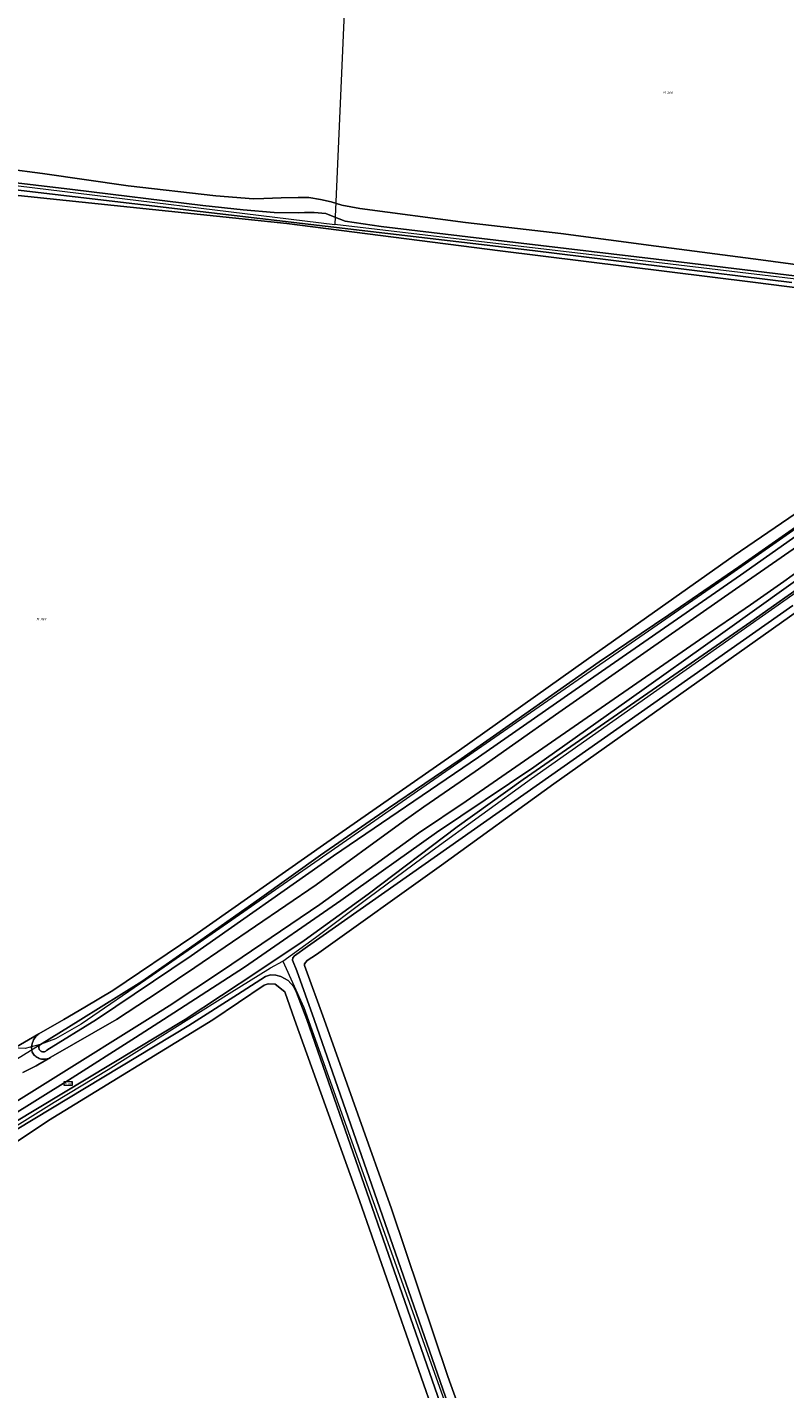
# Model space of a CAD drawing. Header units: metres. Extents: x 250001 to 257773, y 598992 to 609118.
# Tile 281 of 656: x 254026 to 254138, y 601445 to 601648. Entities that reach past the tile are written whole.
import ezdxf
from ezdxf.enums import TextEntityAlignment as Align
from ezdxf.lldxf.tags import DXFTag

# ---------------------------------------------------------------- set-up
doc = ezdxf.new("R2010")
doc.units = ezdxf.units.M
for name, color, linetype, lineweight in [('B-WE-GR-BOUWLAND-GV', 252, 'Continuous', 13), ('B-WE-GR-GROENVOORZIENING-GV', 252, 'Continuous', 18), ('B-WE-KG-GRENS_PERCEEL-G', 150, 'KG-PERCEEL', 18), ('B-WE-KG-GRENS_PERCEEL-S', 150, 'Continuous', 25), ('B-WE-OG-TERREIN_ERF-GV', 7, 'Continuous', 18), ('B-WE-OG-WATER-GV', 252, 'Continuous', 18), ('B-WE-OG-WATER_SLOOT-GV', 252, 'Continuous', 18), ('B-WE-VH-VERHARDING_GESLOTEN-GV', 252, 'Continuous', 18), ('B-WE-VW-VERKEERSTEKEN_BORD-S', 252, 'Continuous', 25), ('X-XX-AL-REFERENTIE-G', 7, 'Continuous', 18)]:
    doc.layers.add(name, color=color, linetype=linetype, lineweight=lineweight)
doc.styles.add('NLCS-ISO', font='NLCS-ISO.ttf')
doc.styles.get("Standard").update_dxf_attribs({"font": 'NLCS-ISO.ttf'})
tags = doc.linetypes.add('KG-PERCEEL', pattern='A,5.5,-2,["P",Standard,S=1.8,R=0,X=-0.5,Y=-0.9],-2,5.5,-2,[5,NLCS.SHX,S=0.75,R=0,X=0,Y=0],-2', length=19).pattern_tags.tags
tags[6] = DXFTag(74, 10)

# ---------------------------------------------------------------- blocks, each defined once
blk = doc.blocks.new('SKG-PERCEELNUMMER-SO')
at = {"style": 'NLCS-ISO', "oblique": 10, "flags": 1}
blk.add_attdef('GEMEENTECODE', text='', height=1.8, dxfattribs=at).set_placement((0, 2.6), align=Align.MIDDLE_CENTER)
at = {"style": 'NLCS-ISO', "oblique": 10}
blk.add_attdef('SECTIE', text='', height=1.8, dxfattribs=at).set_placement((-0.5, 0), align=Align.MIDDLE_RIGHT)
blk.add_attdef('PERCEELNUMMER', text='', height=1.8, dxfattribs=at).set_placement((0.5, 0), align=Align.MIDDLE_LEFT)
blk = doc.blocks.new('BS2021-132-Xref-KAD-20210617')
at = {"layer": 'B-WE-KG-GRENS_PERCEEL-G', "flags": 128}
for points in [[(254073.38, 601664.57), (254071.372, 601618.342)], [(253857.5, 601640.812), (253859.424, 601642.109), (253863.774, 601643.507), (253868.746, 601643.663), (253882.108, 601641.954), (253920.172, 601637.137), (254024.27, 601624.086), (254071.372, 601618.342)], [(254027.5, 601496.25), (254025.266, 601495.687), (254023.296, 601495.75), (254021.406, 601496.437), (254019.296, 601497.562), (254017.218, 601499.312), (254000.016, 601515.687), (253982.14, 601532.75), (253948.938, 601562.812), (253909.094, 601597.312), (253875.938, 601625.375), (253857.5, 601640.812)], [(254157.202, 601607.304), (254157.09, 601607.39), (254153.24, 601608.62), (254117.996, 601612.831), (254071.372, 601618.342)], [(254170.484, 601594.375), (254129.782, 601565.937), (254092.578, 601540.187), (254044.156, 601506.562), (254033.594, 601499.312), (254029.782, 601497.125), (254027.5, 601496.25)], [(254063.626, 601508.687), (254068.468, 601512.187), (254076.25, 601518.062), (254085.844, 601525.125), (254100.64, 601535.875), (254121.812, 601550.812), (254138.172, 601562.312), (254152.188, 601572.187), (254159.094, 601577.375), (254173.282, 601587.875), (254175.188, 601589.355)], [(253904.572, 601406.224), (253906.954, 601407.687), (253916.766, 601413.75), (253931.828, 601423), (253940.844, 601428.5), (253947.968, 601434.062), (253958.234, 601440.875), (253977.828, 601453.687), (253997.016, 601466.375), (254010.86, 601475.687), (254019.188, 601481.25), (254029.562, 601487.687), (254037.626, 601492.562), (254055.626, 601503.875), (254061.766, 601507.687), (254063.626, 601508.687)], [(254063.626, 601508.687), (254066.742, 601501.776), (254102.848, 601400.68), (254138.472, 601297.658), (254156.284, 601246.629), (254154.84, 601245.185), (254124.992, 601228.335), (254090.33, 601210.042), (254091.294, 601205.228), (254122.104, 601115.204), (254129.806, 601091.133), (254118.076, 601086.539)], [(254007.184, 601483.713), (254027.5, 601496.25)]]:
    blk.add_lwpolyline(points, dxfattribs=at)
at = {"layer": 'B-WE-KG-GRENS_PERCEEL-S', "xscale": 0.2, "yscale": 0.2, "zscale": 0.2}
for p, values in [((254120.71, 601637.969), {'PERCEELNUMMER': '266', 'SECTIE': 'M'}), ((254027.432, 601559.585), {'PERCEELNUMMER': '269', 'SECTIE': 'M'})]:
    blk.add_blockref('SKG-PERCEELNUMMER-SO', p, dxfattribs=at).add_auto_attribs(values)
blk = doc.blocks.new('SIE-WEG_VERKEERSBORD_STRAATNAAM-SO')
at = {"color": 0, "linetype": 'ByBlock', "lineweight": 18}
blk.add_lwpolyline([(-3.2, -1.2), (3.2, -1.2), (3.2, 1.2), (-3.2, 1.2)], close=True, dxfattribs=at)
at = {"color": 0, "linetype": 'ByBlock', "lineweight": 18, "style": 'NLCS-ISO'}
blk.add_text('straat', height=1.5, dxfattribs=at).set_placement((0, 0.2), align=Align.MIDDLE_CENTER)
blk = doc.blocks.new('BS2021-132-Xref-BGT-GRIJS-20210617-aangepast')
at = {"layer": 'B-WE-GR-BOUWLAND-GV', "flags": 128}
for points in [[(254147.964, 601607.921), (254133.544, 601609.773), (254095.973, 601614.403), (254064.223, 601618.504), (254020.831, 601623.002)], [(254022.419, 601495.01), (254027.316, 601497.858), (254031, 601500), (254034.136, 601501.816), (254038.319, 601504.32), (254050.387, 601512.43), (254069.68, 601526.013), (254089.893, 601540.065), (254108.743, 601553.475), (254130.764, 601569.057), (254147.992, 601580.807)], [(254140.234, 601560.761), (254103.956, 601535.079), (254087.209, 601522.979), (254068.621, 601509.689), (254067.229, 601508.791), (254066.825, 601508.297), (254066.825, 601508.028), (254069.756, 601500), (254079.774, 601471.782), (254088.188, 601446.839), (254098.407, 601418.453), (254131.348, 601323.071), (254158.101, 601245.811)], [(254091.538, 601425.691), (254075.002, 601473.051), (254065.359, 601500), (254063.889, 601504.107), (254062.458, 601505.24), (254061.42, 601505.277), (254060.813, 601505.117), (254053.186, 601499.957), (254028.753, 601484.979), (254005.223, 601469.251), (254000, 601465.743), (253982.897, 601454.255), (253966.04, 601443.474)]]:
    blk.add_lwpolyline(points, dxfattribs=at)
at = {"layer": 'B-WE-GR-GROENVOORZIENING-GV', "flags": 128}
for points in [[(254140.678, 601566.966), (254138.191, 601565.214), (254135.698, 601563.468), (254133.202, 601561.729), (254130.7, 601559.997), (254128.346, 601558.375), (254090.877, 601532.492), (254090.872, 601532.5), (254083.802, 601527.706), (254069.094, 601517.087), (254054.625, 601507.292), (254046.692, 601502.034), (254043.45, 601500), (254029.828, 601491.454), (254011.515, 601480.049), (254008.068, 601477.836), (254000, 601472.229), (253967.907, 601451.288), (253951.909, 601440.977)], [(253947.877, 601436.208), (253966.215, 601447.854), (253983.202, 601459.321), (254000, 601470.375), (254003.055, 601472.385), (254018.218, 601482.591), (254031.697, 601490.943), (254041.697, 601497.307), (254045.87, 601500), (254057.916, 601507.775), (254072.261, 601517.706), (254086.479, 601527.806), (254100.976, 601537.533), (254115.178, 601547.615), (254129.087, 601557.545), (254143.604, 601567.938)], [(254024.91, 601492.104), (254026.318, 601492.815), (254026.893, 601493.096), (254027.163, 601493.253), (254029.017, 601494.324), (254028.725, 601494.189), (254028.555, 601494.136), (254028.381, 601494.098), (254028.205, 601494.076), (254028.028, 601494.07), (254027.85, 601494.08), (254027.674, 601494.107), (254027.502, 601494.148), (254027.334, 601494.205), (254027.171, 601494.277), (254027.016, 601494.364), (254026.869, 601494.464), (254026.732, 601494.576), (254026.606, 601494.701), (254026.491, 601494.837), (254026.389, 601494.982), (254026.3, 601495.136), (254026.295, 601495.156), (254026.257, 601495.357), (254026.235, 601495.56), (254026.228, 601495.764), (254026.238, 601495.968), (254026.264, 601496.17), (254026.305, 601496.37), (254026.362, 601496.566), (254026.434, 601496.756), (254026.521, 601496.941), (254026.622, 601497.118), (254026.737, 601497.287), (254026.865, 601497.446), (254027.004, 601497.595), (254027.155, 601497.733), (254027.316, 601497.858), (254022.419, 601495.01)]]:
    blk.add_lwpolyline(points, dxfattribs=at)
at = {"layer": 'B-WE-OG-TERREIN_ERF-GV', "flags": 128}
blk.add_lwpolyline([(254011.871, 601628.029), (254027.842, 601625.951), (254040.577, 601624.099), (254053.656, 601622.584), (254059.252, 601622.172), (254060.775, 601622.217), (254063.38, 601622.31), (254065.898, 601622.375), (254067.478, 601622.371), (254069.203, 601622.082), (254070.828, 601621.706), (254072.395, 601621.214), (254075.063, 601620.701), (254090.781, 601618.656), (254104.962, 601617.024), (254119.198, 601615.09), (254134.731, 601613.085), (254147.252, 601611.409)], dxfattribs=at)
at = {"layer": 'B-WE-OG-WATER-GV', "flags": 128}
for points in [[(254022.973, 601623.619), (254088.532, 601615.919), (254100.784, 601614.467), (254139.387, 601609.724)], [(254146.324, 601609.893), (254122.934, 601612.727), (254095.319, 601616.01), (254078.258, 601618.03), (254072.903, 601618.83), (254071.116, 601619.522), (254069.986, 601619.994), (254068.281, 601620.134), (254066.832, 601620.141), (254065.874, 601620.091), (254062.324, 601620.116), (254057.724, 601620.508), (254051.712, 601621.187), (254032.297, 601623.534), (254009.566, 601626.208)], [(254143.904, 601576.039), (254131.493, 601567.381), (254121.064, 601560.246), (254110.705, 601553.22), (254098.284, 601544.522), (254090.161, 601538.787), (254079.326, 601531.471), (254069.234, 601524.435), (254060.148, 601517.944), (254049.241, 601510.245), (254042.601, 601505.671), (254033.547, 601500), (254027.406, 601496.16), (254027.386, 601496.126), (254027.344, 601496.034), (254027.317, 601495.936), (254027.306, 601495.835), (254027.311, 601495.734), (254027.332, 601495.634), (254027.367, 601495.54), (254027.418, 601495.451), (254027.481, 601495.372), (254027.557, 601495.304), (254027.642, 601495.248), (254027.734, 601495.207), (254027.832, 601495.18), (254027.933, 601495.17), (254028.034, 601495.175), (254028.134, 601495.196), (254028.229, 601495.232), (254028.317, 601495.283), (254028.395, 601495.347), (254028.463, 601495.422), (254035.867, 601500), (254049.952, 601509.448), (254071.147, 601524.363), (254092.743, 601539.056), (254111.015, 601551.778), (254131.737, 601566.132), (254150.209, 601579.199)], [(254167.46, 601583.286), (254133.255, 601559.189), (254099.396, 601535.708), (254089.544, 601528.685), (254076.296, 601518.645), (254066.778, 601511.73), (254059.908, 601507.151), (254049.075, 601500), (254023.476, 601484.576), (254014.647, 601478.498), (254000, 601469.12), (253981.961, 601456.52), (253948.794, 601435.125)], [(253949.369, 601434.233), (253982.553, 601455.638), (254000, 601467.854), (254015.237, 601477.609), (254024.054, 601483.679), (254049.626, 601499.087), (254056.851, 601503.702), (254061.042, 601506.399), (254061.763, 601506.64), (254062.59, 601506.593), (254063.302, 601506.412), (254064.409, 601505.802), (254065.231, 601504.837), (254065.666, 601504.017), (254067.174, 601500), (254090.281, 601433.44)], [(254143.947, 601283.802), (254131.248, 601320.031), (254092.879, 601429.297), (254068.271, 601500), (254065.671, 601507.216), (254065.055, 601508.845), (254065.118, 601509.195), (254065.34, 601509.488), (254067.28, 601510.866), (254139.494, 601561.638)]]:
    blk.add_lwpolyline(points, dxfattribs=at)
at = {"layer": 'B-WE-OG-WATER_SLOOT-GV', "flags": 128}
for points in [[(254020.831, 601623.002), (254064.223, 601618.504), (254095.973, 601614.403), (254133.544, 601609.773), (254147.964, 601607.921)], [(254147.252, 601611.409), (254134.731, 601613.085), (254119.198, 601615.09), (254104.962, 601617.024), (254090.781, 601618.656), (254075.063, 601620.701), (254072.395, 601621.214), (254070.828, 601621.706), (254069.203, 601622.082), (254067.478, 601622.371), (254065.898, 601622.375), (254063.38, 601622.31), (254060.775, 601622.217), (254059.252, 601622.172), (254053.656, 601622.584), (254040.577, 601624.099), (254027.842, 601625.951), (254011.871, 601628.029)], [(254009.566, 601626.208), (254032.297, 601623.534), (254051.712, 601621.187), (254057.724, 601620.508), (254062.324, 601620.116), (254065.874, 601620.091), (254066.832, 601620.141), (254068.281, 601620.134), (254069.986, 601619.994), (254071.116, 601619.522), (254072.903, 601618.83), (254078.258, 601618.03), (254095.319, 601616.01), (254122.934, 601612.727), (254146.324, 601609.893)], [(254139.387, 601609.724), (254100.784, 601614.467), (254088.532, 601615.919), (254022.973, 601623.619)], [(254147.992, 601580.807), (254130.764, 601569.057), (254108.743, 601553.475), (254089.893, 601540.065), (254069.68, 601526.013), (254050.387, 601512.43), (254038.319, 601504.32), (254034.136, 601501.816), (254031, 601500), (254027.316, 601497.858), (254027.155, 601497.733), (254027.004, 601497.595), (254026.865, 601497.446), (254026.737, 601497.287), (254026.622, 601497.118), (254026.521, 601496.941), (254026.434, 601496.756), (254026.362, 601496.566), (254026.305, 601496.37), (254026.264, 601496.17), (254026.238, 601495.968), (254026.228, 601495.764), (254026.235, 601495.56), (254026.257, 601495.357), (254026.295, 601495.156), (254026.3, 601495.136), (254026.389, 601494.982), (254026.491, 601494.837), (254026.606, 601494.701), (254026.732, 601494.576), (254026.869, 601494.464), (254027.016, 601494.364), (254027.171, 601494.277), (254027.334, 601494.205), (254027.502, 601494.148), (254027.674, 601494.107), (254027.85, 601494.08), (254028.028, 601494.07), (254028.205, 601494.076), (254028.381, 601494.098), (254028.555, 601494.136), (254028.725, 601494.189), (254029.017, 601494.324), (254029.1, 601494.372), (254038.835, 601500), (254045.194, 601504.155), (254050.517, 601507.716), (254059.533, 601513.874), (254068.569, 601520.052), (254081.497, 601529.485), (254084.585, 601531.63), (254092.227, 601536.914), (254097.784, 601540.851), (254104.68, 601545.691), (254130.977, 601564.038), (254142.626, 601572.127)], [(254143.604, 601567.938), (254129.087, 601557.545), (254115.178, 601547.615), (254100.976, 601537.533), (254086.479, 601527.806), (254072.261, 601517.706), (254057.916, 601507.775), (254045.87, 601500), (254041.697, 601497.307), (254031.697, 601490.943), (254018.218, 601482.591), (254003.055, 601472.385), (254000, 601470.375), (253983.202, 601459.321), (253966.215, 601447.854), (253947.877, 601436.208)], [(253966.04, 601443.474), (253982.897, 601454.255), (254000, 601465.743), (254005.223, 601469.251), (254028.753, 601484.979), (254053.186, 601499.957), (254060.813, 601505.117), (254061.42, 601505.277), (254062.458, 601505.24), (254063.889, 601504.107), (254065.359, 601500), (254075.002, 601473.051), (254091.538, 601425.691)], [(254158.101, 601245.811), (254131.348, 601323.071), (254098.407, 601418.453), (254088.188, 601446.839), (254079.774, 601471.782), (254069.756, 601500), (254066.825, 601508.028), (254066.825, 601508.297), (254067.229, 601508.791), (254068.621, 601509.689), (254087.209, 601522.979), (254103.956, 601535.079), (254140.234, 601560.761)], [(254150.209, 601579.199), (254131.737, 601566.132), (254111.015, 601551.778), (254092.743, 601539.056), (254071.147, 601524.363), (254049.952, 601509.448), (254035.867, 601500), (254028.463, 601495.422), (254028.395, 601495.347), (254028.317, 601495.283), (254028.229, 601495.232), (254028.134, 601495.196), (254028.034, 601495.175), (254027.933, 601495.17), (254027.832, 601495.18), (254027.734, 601495.207), (254027.642, 601495.248), (254027.557, 601495.304), (254027.481, 601495.372), (254027.418, 601495.451), (254027.367, 601495.54), (254027.332, 601495.634), (254027.311, 601495.734), (254027.306, 601495.835), (254027.317, 601495.936), (254027.344, 601496.034), (254027.386, 601496.126), (254027.406, 601496.16), (254033.547, 601500), (254042.601, 601505.671), (254049.241, 601510.245), (254060.148, 601517.944), (254069.234, 601524.435), (254079.326, 601531.471), (254090.161, 601538.787), (254098.284, 601544.522), (254110.705, 601553.22), (254121.064, 601560.246), (254131.493, 601567.381), (254143.904, 601576.039)], [(253948.794, 601435.125), (253981.961, 601456.52), (254000, 601469.12), (254014.647, 601478.498), (254023.476, 601484.576), (254049.075, 601500), (254059.908, 601507.151), (254066.778, 601511.73), (254076.296, 601518.645), (254089.544, 601528.685), (254099.396, 601535.708), (254133.255, 601559.189), (254167.46, 601583.286)], [(254139.494, 601561.638), (254067.28, 601510.866), (254065.34, 601509.488), (254065.118, 601509.195), (254065.055, 601508.845), (254065.671, 601507.216), (254068.271, 601500), (254092.879, 601429.297), (254131.248, 601320.031), (254143.947, 601283.802)], [(254090.281, 601433.44), (254067.174, 601500), (254065.666, 601504.017), (254065.231, 601504.837), (254064.409, 601505.802), (254063.302, 601506.412), (254062.59, 601506.593), (254061.763, 601506.64), (254061.042, 601506.399), (254056.851, 601503.702), (254049.626, 601499.087), (254024.054, 601483.679), (254015.237, 601477.609), (254000, 601467.854), (253982.553, 601455.638), (253949.369, 601434.233)]]:
    blk.add_lwpolyline(points, dxfattribs=at)
at = {"layer": 'B-WE-VH-VERHARDING_GESLOTEN-GV', "flags": 128}
for points in [[(254142.626, 601572.127), (254130.977, 601564.038), (254104.68, 601545.691), (254097.784, 601540.851), (254092.227, 601536.914), (254084.585, 601531.63), (254081.497, 601529.485), (254068.569, 601520.052), (254059.533, 601513.874), (254050.517, 601507.716), (254045.194, 601504.155), (254038.835, 601500), (254029.1, 601494.372), (254029.017, 601494.324), (254027.163, 601493.253), (254026.893, 601493.096), (254026.318, 601492.815), (254024.91, 601492.104)], [(254011.515, 601480.049), (254029.828, 601491.454), (254043.45, 601500), (254046.692, 601502.034), (254054.625, 601507.292), (254069.094, 601517.087), (254083.802, 601527.706), (254090.872, 601532.5), (254090.877, 601532.492), (254128.346, 601558.375), (254130.7, 601559.997), (254133.202, 601561.729), (254135.698, 601563.468), (254138.191, 601565.214), (254140.678, 601566.966)]]:
    blk.add_lwpolyline(points, dxfattribs=at)
at = {"layer": 'B-WE-VW-VERKEERSTEKEN_BORD-S', "xscale": 0.2, "yscale": 0.2, "zscale": 0.2}
blk.add_blockref('SIE-WEG_VERKEERSBORD_STRAATNAAM-SO', (254031.643, 601490.454), dxfattribs=at)

msp = doc.modelspace()

# ---------------------------------------------------------------- block references
at = {"layer": 'X-XX-AL-REFERENTIE-G'}
for name in ['BS2021-132-Xref-BGT-GRIJS-20210617-aangepast', 'BS2021-132-Xref-KAD-20210617']:
    msp.add_blockref(name, (0, 0), dxfattribs=at)

doc.saveas('drawing.dxf')
